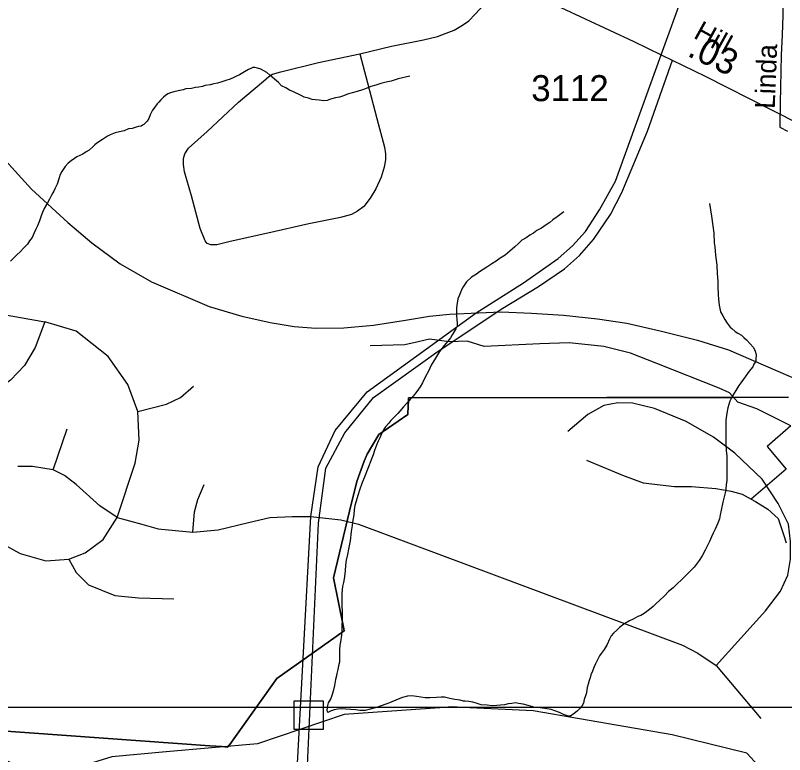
# Model space of a CAD drawing. Extents: x 2001466 to 2224147, y 644118 to 847247.
# Drawn here: x 2052627 to 2056321, y 745381 to 748933 of the extents above; entities that cross this region are included whole.
import ezdxf

# ---------------------------------------------------------------- set-up
doc = ezdxf.new("R2010")
doc.units = 0
for name, color, linetype in [('Exist Boundary Political City Limit New', 7, 'Continuous'), ('Exist Hydrographic Creek Single Shore', 7, 'Continuous'), ('Exist Hydrographic Misc Water Feature', 7, 'Continuous'), ('Exist Railroad Mainline', 7, 'Continuous'), ('Exist Road Non-System Structure Non-Sys Other Attributed CELL', 7, 'Continuous'), ('Exist Road Non-System Type 51', 7, 'Continuous'), ('Exist Road Non-System Type 51 Label', 7, 'Continuous'), ('Exist Road Primary NC Attributed', 7, 'Continuous'), ('Exist Road Primary NC Label', 7, 'Continuous'), ('Exist Road Primary NC Service Mileage Hundredths English Label', 7, 'Continuous'), ('Exist Road Secondary Type 51 Attributed', 7, 'Continuous'), ('Exist Road Secondary Type 51 Divided Attributed', 7, 'Continuous'), ('Exist Road Secondary Type 51 Number Label', 7, 'Continuous'), ('Map Preparation Boundary City Limit Buffer Line', 7, 'Continuous'), ('Map Preparation Inset Cut Line', 7, 'Continuous')]:
    doc.layers.add(name, color=color, linetype=linetype)

msp = doc.modelspace()

# ---------------------------------------------------------------- linework, layer by layer
at = {"layer": 'Exist Boundary Political City Limit New'}
msp.add_lwpolyline([(2051804.2, 745550.4), (2053560.6, 745424.2), (2053619.1, 745420.1), (2053645.2, 745417.9), (2053646.2, 745417.8), (2053647.9, 745418.4), (2053656.6, 745430.6), (2053683.9, 745469), (2053881.8, 745747), (2054206.4, 745976.5), (2054202.9, 745993.6), (2054154.4, 746230.6), (2054232.2, 746551), (2054266.5, 746694.4), (2054301.8, 746791.2), (2054316.8, 746824.9), (2054372.8, 746919.8), (2054511.8, 747016.3), (2054513.6, 747057.7), (2054514.6, 747080), (2054515.4, 747095.7), (2055467, 747097.2), (2055785.4, 747097.7), (2056070.6, 747098.1), (2056339, 747098.3)], dxfattribs=at)
at = {"layer": 'Exist Hydrographic Creek Single Shore'}
for points in [[(2054775.7, 745607.9), (2054723.2, 745610.3), (2054688, 745607.9)], [(2054688, 745607.9), (2054206, 745574.9), (2053790.2, 745432.5), (2053350.9, 745394.1)], [(2056232.1, 745262.7), (2056232.1, 745287.5), (2056140.1, 745387.8), (2055781, 745477.1), (2055114, 745592.4), (2054775.7, 745607.9)], [(2053350.9, 745394.1), (2053090.1, 745371.3), (2052774.2, 745272.8), (2052532.2, 745372.9), (2052474.2, 745429.8), (2052223.4, 745467)]]:
    msp.add_lwpolyline(points, dxfattribs=at)
at = {"layer": 'Exist Hydrographic Misc Water Feature'}
for points in [[(2054521.8, 748642.1), (2054465.8, 748627.9), (2054431.8, 748618), (2054407.8, 748611.9), (2054381.8, 748605.7), (2054358, 748597.6), (2054334, 748591.5), (2054311.8, 748581.8), (2054293.8, 748575.6), (2054268, 748567.4), (2054244, 748561.3), (2054221.6, 748555.4), (2054202.1, 748547.4), (2054184.1, 748541.2), (2054163.8, 748537.4), (2054139.8, 748531.3), (2054124, 748525.1), (2054107.8, 748523.2), (2054085.7, 748525.3), (2054068.2, 748527.1), (2054052, 748529.2), (2054033.8, 748535.2), (2054013.9, 748541), (2054000, 748549.2), (2053961.8, 748566.8), (2053943.6, 748574.8), (2053926.1, 748584.8), (2053905.6, 748594.8), (2053890, 748611), (2053871.8, 748626.7), (2053849.6, 748646.7), (2053833.9, 748658.8), (2053806, 748674.8), (2053789.8, 748680.5), (2053777.5, 748682.8), (2053767.6, 748682.6), (2053757.6, 748678.5), (2053745.7, 748672.6), (2053727.8, 748662.3), (2053703.9, 748648.5), (2053691.8, 748642.6), (2053676, 748634.5), (2053657.9, 748626.2), (2053637.8, 748620.4), (2053617.7, 748614.5), (2053598, 748608.2), (2053580, 748604.4), (2053562, 748600.3), (2053537.8, 748596.2), (2053525.7, 748592.4), (2053508, 748588.2), (2053491.8, 748586.2), (2053472.1, 748582.3), (2053445.9, 748580.2), (2053432, 748576.2), (2053408.2, 748570.1), (2053387.9, 748565.8), (2053371.9, 748561.8), (2053359.8, 748555.9), (2053348.3, 748547.9), (2053338, 748539.7), (2053326.2, 748527.7), (2053316.1, 748515.9), (2053308.1, 748507.8), (2053299.9, 748497.6), (2053292.1, 748485.8), (2053286, 748477.8), (2053274.3, 748455.7), (2053268.3, 748437.5), (2053259.9, 748425.8), (2053252.1, 748417.7), (2053244.5, 748409.5), (2053238.2, 748405.6), (2053230.4, 748401.5), (2053218.1, 748399.7), (2053206.4, 748395.8), (2053188.4, 748389.6), (2053170.3, 748387.5), (2053148.6, 748379.4), (2053126.2, 748373.5), (2053106.5, 748369.6), (2053082.8, 748359.4), (2053068.6, 748353.4), (2053044.6, 748337.2), (2053018.2, 748319.3), (2053008.3, 748311.4), (2052998.7, 748301.1), (2052980.6, 748285.2), (2052966.5, 748277.2), (2052950.5, 748267.1), (2052922.6, 748253), (2052910.7, 748245.1), (2052894.9, 748234.9), (2052880.6, 748222.9), (2052866.4, 748207.2), (2052850.8, 748182.8), (2052842.6, 748169), (2052837.1, 748152.8), (2052827.1, 748123.1), (2052816.8, 748100.7)], [(2052816.8, 748100.7), (2052811.1, 748089.1), (2052806.8, 748080.8), (2052799, 748067), (2052791.2, 748051.1), (2052780.9, 748032.8), (2052765.1, 748004.7), (2052755.1, 747982.7), (2052749.1, 747964.9), (2052743.2, 747946.8), (2052733.1, 747922.8), (2052725.6, 747906.9), (2052717.4, 747888.7), (2052707.3, 747866.7), (2052695.2, 747850.6), (2052685.4, 747834.7), (2052665.5, 747814.6), (2052651.3, 747798.9), (2052631.8, 747780.8), (2052603.8, 747752.6)], [(2055960.7, 748028.8), (2055970.5, 747968.8), (2055976.4, 747922.9), (2055980.8, 747887), (2055982.8, 747840.8), (2055985.1, 747821.1), (2055989, 747781.1), (2055995.1, 747733.1), (2055997.4, 747693), (2055999.4, 747657), (2055999.4, 747629), (2056001.5, 747593), (2056003.5, 747569.2), (2056007.2, 747541), (2056013.4, 747508.9), (2056023.6, 747489), (2056033.7, 747472.9), (2056045.6, 747454.9), (2056059.7, 747435.3), (2056067.7, 747429.2), (2056083.5, 747415), (2056095.8, 747407.1), (2056113.6, 747397.1), (2056125.7, 747385.1), (2056137.6, 747375.2), (2056156.1, 747355.4), (2056170, 747339.5), (2056177.8, 747325.3), (2056181.7, 747315.4), (2056183.6, 747301.3), (2056181.9, 747283.3), (2056182.1, 747271.5), (2056173.7, 747257.4), (2056168, 747245.3), (2056158.3, 747233.3), (2056150.1, 747223.2), (2056123.9, 747185.4), (2056110.3, 747167.2), (2056100.3, 747155.4), (2056085.9, 747131.2), (2056070.2, 747105.1), (2056058.3, 747079.4), (2056048.2, 747047.2), (2056042.7, 747021.3), (2056038.6, 746989.1), (2056038.6, 746967.1), (2056038.4, 746935.1), (2056038.6, 746903), (2056038.8, 746871.4), (2056040.4, 746843.1), (2056043.1, 746815.1), (2056043.1, 746789.2), (2056043.1, 746761.2), (2056042.9, 746737.3), (2056042.9, 746697.1), (2056040.8, 746679.2), (2056038.8, 746657.2), (2056035.1, 746639.1), (2056025, 746595.1), (2056015.4, 746555.3), (2056011.3, 746533.2), (2056007.6, 746515.1), (2055999.6, 746493.1), (2055987.7, 746464.9), (2055977.5, 746445), (2055969.5, 746427.2), (2055959.4, 746405.1), (2055951.6, 746388.9), (2055939.7, 746363.1), (2055925.6, 746337.2), (2055910, 746314.9), (2055886, 746282.8), (2055861.6, 746256.9), (2055844.2, 746240.9), (2055822, 746218.7), (2055807.9, 746205), (2055786, 746182.8), (2055763.8, 746164.6), (2055743.9, 746145), (2055720.3, 746122.6), (2055703.9, 746106.8), (2055690.2, 746092.7), (2055672.2, 746078.7), (2055646.3, 746058.7), (2055630.5, 746050.6), (2055616.4, 746044.6), (2055594.2, 746032.5), (2055576.4, 746024.3), (2055548.7, 746008.2), (2055528.6, 745992.2), (2055514.7, 745980.1), (2055498.5, 745964.4), (2055488.2, 745952.5), (2055480.4, 745936.2), (2055468.5, 745910.4), (2055454.8, 745886.2), (2055440.6, 745868), (2055432.7, 745856.2), (2055422.6, 745836.3), (2055412.8, 745818.3)], [(2055260.4, 747989.8), (2055228.8, 747965.4), (2055208.5, 747951.4), (2055192.7, 747937.6), (2055176.5, 747927.4), (2055153, 747911.1), (2055131, 747899.4), (2055115, 747887.3), (2055096.8, 747877.4), (2055079.1, 747865.1), (2055059.3, 747853.1), (2055043.1, 747837.4), (2055025, 747821), (2055001.2, 747801.1), (2054979.1, 747780.9), (2054955.1, 747767.1), (2054935.4, 747753.1), (2054915.3, 747739.1), (2054891.3, 747722.8), (2054855.2, 747700.7), (2054841.3, 747690.6), (2054817.5, 747674.8), (2054793.3, 747652.9), (2054777.3, 747628.6), (2054769.5, 747614.7), (2054763.8, 747602.6), (2054757.6, 747586.5), (2054751.7, 747570.8), (2054747.8, 747550.7), (2054745.9, 747528.7), (2054745.7, 747510.4), (2054745.9, 747490.6), (2054747.6, 747472.8), (2054748, 747454.5), (2054747.8, 747440.8), (2054742, 747426.6), (2054732.2, 747410.7), (2054724.2, 747398.5), (2054716, 747384.8), (2054703.9, 747368.7), (2054686.3, 747346.7), (2054664.1, 747318.4), (2054644.2, 747286.5), (2054624.1, 747252.6), (2054610.6, 747224.2), (2054596, 747198.5), (2054582.5, 747168.5), (2054570.2, 747148.4), (2054554.2, 747126.5), (2054536.6, 747104.4), (2054526.5, 747092.2), (2054506.6, 747070), (2054490.4, 747052.2), (2054472.8, 747032.2), (2054462.8, 747020.3), (2054446.8, 747004.1), (2054430.6, 746986.2), (2054420.9, 746973.9), (2054404.7, 746956.1), (2054394.9, 746942.2), (2054387.1, 746925.9), (2054377, 746904), (2054369.3, 746888.1), (2054361.3, 746868.2), (2054351, 746842.2), (2054345.1, 746822), (2054335, 746797.9), (2054325.2, 746771.9), (2054317, 746747.9), (2054305.5, 746720.1), (2054291.3, 746684), (2054279.2, 746651.8), (2054271.4, 746625.8), (2054263.4, 746599.9), (2054257.7, 746578), (2054253.4, 746558), (2054251.6, 746533.9), (2054245.6, 746498), (2054243.8, 746482), (2054239.9, 746453.8), (2054233.9, 746408), (2054225.9, 746367.8), (2054222, 746343.7), (2054216.1, 746315.8), (2054212, 746292.1), (2054209.9, 746264), (2054208.1, 746237.9), (2054206.2, 746226), (2054202.3, 746208), (2054198.4, 746189.9), (2054196.2, 746174), (2054194.1, 746154), (2054194.3, 746130), (2054194.8, 746095.9), (2054196.2, 746069.8), (2054196.6, 746043.7), (2054195, 745988), (2054192.5, 745955.9), (2054189, 745924), (2054185.1, 745908)], [(2054185.1, 745908), (2054183.1, 745885.9), (2054183.1, 745867.7), (2054182.9, 745853.9), (2054182.9, 745841.7), (2054182.9, 745825.9), (2054179, 745807.9), (2054175.1, 745789.8), (2054171.2, 745771.7), (2054169.3, 745759.9), (2054165, 745741.8), (2054159.5, 745713.9), (2054153.1, 745685.6), (2054147.2, 745665.9), (2054141, 745651.8), (2054129.3, 745630), (2054125.2, 745617.7), (2054123.6, 745607.8), (2054123.2, 745593.6), (2054127.5, 745583.6)], [(2055412.8, 745818.3), (2055404.8, 745800.1), (2055398.8, 745782.3), (2055390.6, 745764.1), (2055386.9, 745750), (2055382.8, 745738), (2055376.9, 745720.3), (2055373, 745704.2), (2055370.9, 745692), (2055369.1, 745678.1), (2055365, 745664.1), (2055359, 745646), (2055355.1, 745628.3), (2055347.3, 745614), (2055339.4, 745603.9), (2055327, 745592), (2055317.2, 745584.1), (2055293.4, 745565.8)], [(2054778.9, 745639), (2054763.2, 745643), (2054736.9, 745647), (2054712.9, 745651), (2054687.3, 745656.9), (2054671.5, 745656.9), (2054649.4, 745656.6), (2054617.2, 745654.6), (2054595, 745654.7), (2054573.3, 745656.8), (2054553.2, 745660.7), (2054531.2, 745664.4), (2054509.3, 745662.5), (2054485.3, 745656.4), (2054465.2, 745648.4), (2054423.6, 745630.4), (2054405.5, 745624.2), (2054383.4, 745616.2), (2054361.3, 745608.2), (2054331.3, 745600.2), (2054307.3, 745594.1), (2054281.5, 745594), (2054261.4, 745596.2), (2054237.4, 745597.8), (2054213.6, 745599.8), (2054195.2, 745601.8), (2054175.3, 745599.9), (2054157.2, 745595.8), (2054143.3, 745591.8), (2054127.5, 745583.6)], [(2055293.4, 745565.8), (2055283.2, 745565.8), (2055259, 745573.9), (2055239.5, 745583.8), (2055216.9, 745592), (2055199.3, 745598), (2055169.2, 745603.7), (2055147, 745605.9), (2055123.2, 745607.9), (2055089, 745617.5), (2055065, 745623.6), (2055043.3, 745627.7), (2055029.1, 745629.5), (2055011.3, 745627.3), (2054993, 745625.6), (2054975.4, 745621.4), (2054957.1, 745619.3), (2054939.5, 745617.1), (2054916.9, 745615.2), (2054893, 745619.3), (2054863.2, 745621.4), (2054845, 745627.4), (2054823, 745633.1), (2054805, 745637), (2054787.1, 745639), (2054778.9, 745639)]]:
    msp.add_lwpolyline(points, dxfattribs=at)
at = {"layer": 'Exist Railroad Mainline'}
msp.add_lwpolyline([(2052578.4, 748237), (2052703.6, 748098.5), (2052878.3, 747938.9), (2052994.3, 747840.5), (2053130.3, 747739.7), (2053280.5, 747652.7), (2053558.1, 747535), (2053715.1, 747487.8), (2053850.5, 747457), (2053966.1, 747438.6), (2054070, 747430.5), (2054204, 747431.8), (2054346.3, 747444.9), (2054500.8, 747469.7), (2054615.2, 747487.4), (2054711.4, 747497.4), (2054851.5, 747504.5), (2054959.6, 747508.3), (2055105.5, 747503.3), (2055259.3, 747492.2), (2055422.9, 747474.8), (2055562.5, 747454), (2055729.8, 747416.6), (2055902.9, 747373), (2056051.9, 747326), (2056454.4, 747151.7)], dxfattribs=at)
at = {"layer": 'Exist Road Non-System Structure Non-Sys Other Attributed CELL'}
msp.add_lwpolyline([(2053965.7, 745640.6), (2054104.7, 745640.6), (2054104.7, 745501.5), (2053965.7, 745501.5)], close=True, dxfattribs=at)
at = {"layer": 'Exist Road Non-System Type 51'}
msp.add_line((2056327.7, 746752.5), (2056160, 746609.3), dxfattribs=at)
for points in [[(2054281, 748748.2), (2054433.7, 748785.1), (2054586.4, 748816), (2054654.7, 748832.6), (2054695, 748847.8), (2054733.3, 748863), (2054773.8, 748886.2), (2054804.2, 748907.6), (2054834.9, 748938.9), (2054877.8, 748986.1), (2054918.9, 749037.2), (2054974.7, 749126.1)], [(2054281, 748748.2), (2054318.1, 748609.5), (2054362.6, 748438.6), (2054399.8, 748299.8), (2054405.1, 748267.7), (2054404.6, 748239.7), (2054397.8, 748203.8), (2054382.8, 748156.1), (2054357.7, 748100.6), (2054330.8, 748055.2), (2054300, 748015.8), (2054269.5, 747992.4), (2054241.2, 747977), (2054188.9, 747962.1), (2054036.2, 747931.2), (2053839.3, 747887.2), (2053658.5, 747846.9), (2053594.1, 747830.2), (2053566.2, 747830.8), (2053548.3, 747837.2), (2053538.5, 747849.4), (2053513.8, 747909.9), (2053473, 748066.7), (2053439.3, 748181.4), (2053434.1, 748217.5), (2053434.6, 748245.5), (2053441.1, 748267.4), (2053457.7, 748295.1), (2053547.3, 748375.2), (2053698.2, 748516.2), (2053818.3, 748617.7), (2053844.7, 748639.2), (2053860.9, 748650.8), (2053901.2, 748662), (2054082.1, 748706.3), (2054281, 748748.2)], [(2054012.6, 744943.8), (2054065.4, 746105.7), (2054083.1, 746493.2), (2054118.3, 746757.2), (2054209.2, 746927.3), (2054346.6, 747097.4), (2054657.6, 747319.2), (2054968.1, 747527.2), (2055138.3, 747629.9), (2055264.2, 747716.2), (2055335.4, 747779.2), (2055403, 747856.7), (2055484.1, 747976.4), (2055538.8, 748082.1), (2055662.1, 748377), (2055782.6, 748718.4)], [(2052229.4, 747541.1), (2052327.4, 747539.3), (2052768.9, 747460.4)], [(2052768.9, 747460.4), (2052721.6, 747338.1), (2052670.3, 747251.4), (2052603.3, 747180.4), (2052524.5, 747125.2), (2052445.7, 747073.9), (2052386.5, 747038.4), (2052335.3, 746995), (2052299.8, 746955.6), (2052264.4, 746884.6), (2052248.6, 746809.6), (2052244.7, 746762.3), (2052248.6, 746699.2), (2052284.1, 746604.5), (2052331.4, 746549.3), (2052398.4, 746486.2), (2052650.6, 746348.2), (2052772.8, 746312.7), (2052883.2, 746320.6)], [(2053115.7, 746520.9), (2053202.4, 746781.2), (2053222.1, 746891.7), (2053214.3, 747029.7), (2053167, 747159.9), (2053072.4, 747294), (2052918.6, 747416.2), (2052768.9, 747460.4)], [(2056350.3, 746961), (2056187.2, 747042.5), (2056096.6, 747074.3), (2056055.9, 747119.6), (2056006, 747142.2), (2055707, 747260.1), (2055580.2, 747309.9), (2055453.4, 747341.7), (2055285.7, 747359.8), (2055145.3, 747355.3), (2054878, 747341.7), (2054796.5, 747368.8), (2054710.4, 747364.3), (2054615.3, 747377.9), (2054560.9, 747364.3), (2054497.5, 747350.7), (2054329.9, 747346.2)], [(2053214.3, 747029.7), (2053352.2, 747065.2), (2053419.2, 747096.8), (2053482.3, 747152)], [(2055991.8, 745809.3), (2056228.5, 746071.6), (2056300.5, 746166.8), (2056336.5, 746243.9), (2056349.3, 746321.1), (2056349.3, 746406), (2056339.1, 746488.3), (2056290.2, 746588.6), (2056213.1, 746704.3), (2056082, 746830.3), (2055979.2, 746907.5), (2055848.2, 746982.1), (2055696.5, 747043.8), (2055591.1, 747069.5), (2055519.2, 747072.1), (2055452.4, 747059.2), (2055375.2, 747015.5), (2055280.2, 746933.2)], [(2052808.3, 746749.7), (2052875.3, 746946.9)], [(2056350.3, 746961), (2056237.1, 746861.3), (2056327.7, 746752.5)], [(2055370.1, 746796.7), (2055465.2, 746755.9), (2055542.3, 746724.2), (2055641.9, 746687.9), (2055791.4, 746669.8), (2055873, 746669.8), (2055990.7, 746660.7), (2056064.8, 746647.9), (2056117.6, 746633.5), (2056160, 746609.3)], [(2052808.3, 746749.7), (2052709.7, 746765.5), (2052638.8, 746765.5)], [(2053115.7, 746520.9), (2053032.9, 746576.1), (2052918.6, 746678.7), (2052863.5, 746722.1), (2052808.3, 746749.7)], [(2053478.7, 746449.9), (2053486.6, 746548.5), (2053502.4, 746607.7), (2053533.9, 746678.7)], [(2056160, 746609.3), (2056181, 746597.3), (2056239.9, 746561), (2056289.7, 746515.7), (2056315.9, 746438.9), (2056327.6, 746399.5)], [(2052883.2, 746320.6), (2052962, 746351.3), (2053048.7, 746414.4), (2053115.7, 746520.9)], [(2053115.7, 746520.9), (2053234.4, 746489.4), (2053313.2, 746465.7), (2053478.7, 746449.9)], [(2053478.7, 746449.9), (2053600.9, 746461.8), (2053746.7, 746497.3), (2053849.2, 746520.9), (2053955.6, 746524.9), (2054046.3, 746524.9)], [(2054046.3, 746524.9), (2054189.3, 746508.9), (2054273.9, 746488.3), (2055829.9, 745907), (2055904.4, 745868.4), (2055991.8, 745809.3)], [(2052883.2, 746320.6), (2052918.6, 746256.7), (2052977.8, 746197.5), (2053103.9, 746146.2), (2053218.2, 746134.4), (2053387.7, 746130.5)], [(2055991.8, 745809.3), (2056206.9, 745555.2)]]:
    msp.add_lwpolyline(points, dxfattribs=at)
at = {"layer": 'Exist Road Primary NC Attributed'}
for points in [[(2054424.1, 749821.7), (2054483, 749574), (2054537.8, 749462.9), (2054608.6, 749361.4), (2054705.9, 749277.3), (2054812.9, 749207.2), (2055005.2, 749097.3), (2055245.8, 748971.7), (2055596.6, 748808.7), (2055728.8, 748744.5)], [(2055728.8, 748744.5), (2055940.1, 748642), (2056253.9, 748480.6), (2056537.1, 748338.9), (2056789.8, 748198.8)]]:
    msp.add_lwpolyline(points, dxfattribs=at)
at = {"layer": 'Exist Road Secondary Type 51 Attributed'}
msp.add_lwpolyline([(2055728.8, 748744.5), (2056059.2, 749657.9), (2056162, 749843), (2056285.3, 750007.6), (2056424.1, 750151.7), (2056822.6, 750462.5), (2057496.8, 750967.6), (2057715.2, 751125.9), (2058397.3, 751442.9), (2058590.4, 751534.5), (2058844.5, 751689.3), (2058945.7, 751764.2), (2059055.3, 751880.3), (2059270.8, 752099.3)], dxfattribs=at)
at = {"layer": 'Exist Road Secondary Type 51 Divided Attributed'}
for points in [[(2054839.9, 747503.9), (2055067.1, 747648.7), (2055233.7, 747765.1), (2055302.5, 747825.8), (2055364.7, 747895), (2055432, 747998.5), (2055509.2, 748137.4), (2055728.8, 748744.5)], [(2050744.5, 742191.6), (2051164.5, 742507.5), (2051407.5, 742679.8), (2051526.2, 742767.4), (2051667.6, 742866.3), (2051756.2, 742915.1), (2051859.7, 742951), (2052471.1, 743165.3), (2053147.3, 743402), (2053362.1, 743495.3), (2053494.3, 743579.2), (2053615.8, 743686.5), (2053720.4, 743808), (2053776.9, 743890.5), (2053844.7, 744017.1), (2053887.1, 744150.4), (2053923.9, 744336.9), (2053935.2, 744478.1), (2054046.3, 746524.9), (2054080.2, 746764), (2054162.4, 746938.9), (2054316.6, 747124), (2054839.9, 747503.9)]]:
    msp.add_lwpolyline(points, dxfattribs=at)
at = {"layer": 'Map Preparation Boundary City Limit Buffer Line'}
for points in [[(2056324, 749320.1), (2056320.1, 749223), (2056317.2, 749131.4), (2056314.1, 749031.1), (2056313.9, 749021.6), (2056311.6, 748932.9), (2056308.5, 748839.2), (2056305, 748742.8), (2056299, 748512.1), (2056298.2, 748410.3), (2056298.1, 748395.8), (2056335, 748376.9)], [(2051804.2, 745550.4), (2053560.6, 745424.2), (2053619.1, 745420.1), (2053645.2, 745417.9), (2053646.2, 745417.8), (2053647.9, 745418.4), (2053656.6, 745430.6), (2053683.9, 745469), (2053881.8, 745747), (2054206.4, 745976.5), (2054202.9, 745993.6), (2054154.4, 746230.6), (2054232.2, 746551), (2054266.5, 746694.4), (2054301.8, 746791.2), (2054316.8, 746824.9), (2054372.8, 746919.8), (2054511.8, 747016.3), (2054513.6, 747057.7), (2054514.6, 747080), (2054515.4, 747095.7), (2055467, 747097.2), (2055785.4, 747097.7), (2056070.6, 747098.1), (2056339, 747098.3)], [(2056339, 747098.3), (2056070.6, 747098.1), (2055785.4, 747097.7), (2055467, 747097.2), (2054515.4, 747095.7), (2054514.6, 747080), (2054513.6, 747057.7), (2054511.8, 747016.3), (2054372.8, 746919.8), (2054316.8, 746824.9), (2054301.8, 746791.2), (2054266.5, 746694.4), (2054232.2, 746551), (2054154.4, 746230.6), (2054202.9, 745993.6), (2054206.4, 745976.5), (2053881.8, 745747), (2053683.9, 745469), (2053656.6, 745430.6), (2053647.9, 745418.4), (2053646.2, 745417.8), (2053645.2, 745417.9), (2053619.1, 745420.1), (2053560.6, 745424.2), (2051804.2, 745550.4)]]:
    msp.add_lwpolyline(points, dxfattribs=at)
at = {"layer": 'Map Preparation Inset Cut Line'}
for p, q in [((2054688, 745607.9), (2051934.6, 745607.9)), ((2054775.7, 745607.9), (2054688, 745607.9)), ((2056360.3, 745607.9), (2054775.7, 745607.9))]:
    msp.add_line(p, q, dxfattribs=at)

# ---------------------------------------------------------------- texts
at = {"layer": 'Exist Road Non-System Type 51 Label'}
msp.add_text('Linda', height=95, rotation=87.7918, dxfattribs=at).set_placement((2056273.3, 748483))
at = {"layer": 'Exist Road Primary NC Label'}
msp.add_text('Hill', height=95, rotation=331.1613, dxfattribs=at).set_placement((2055878.8, 748827.6))
at = {"layer": 'Exist Road Primary NC Service Mileage Hundredths English Label'}
msp.add_text('.03', height=125, rotation=334.1207, dxfattribs=at).set_placement((2055848.4, 748740.9))
at = {"layer": 'Exist Road Secondary Type 51 Number Label'}
msp.add_text('3112', height=125, dxfattribs=at).set_placement((2055104.4, 748521.3))

doc.saveas('drawing.dxf')
